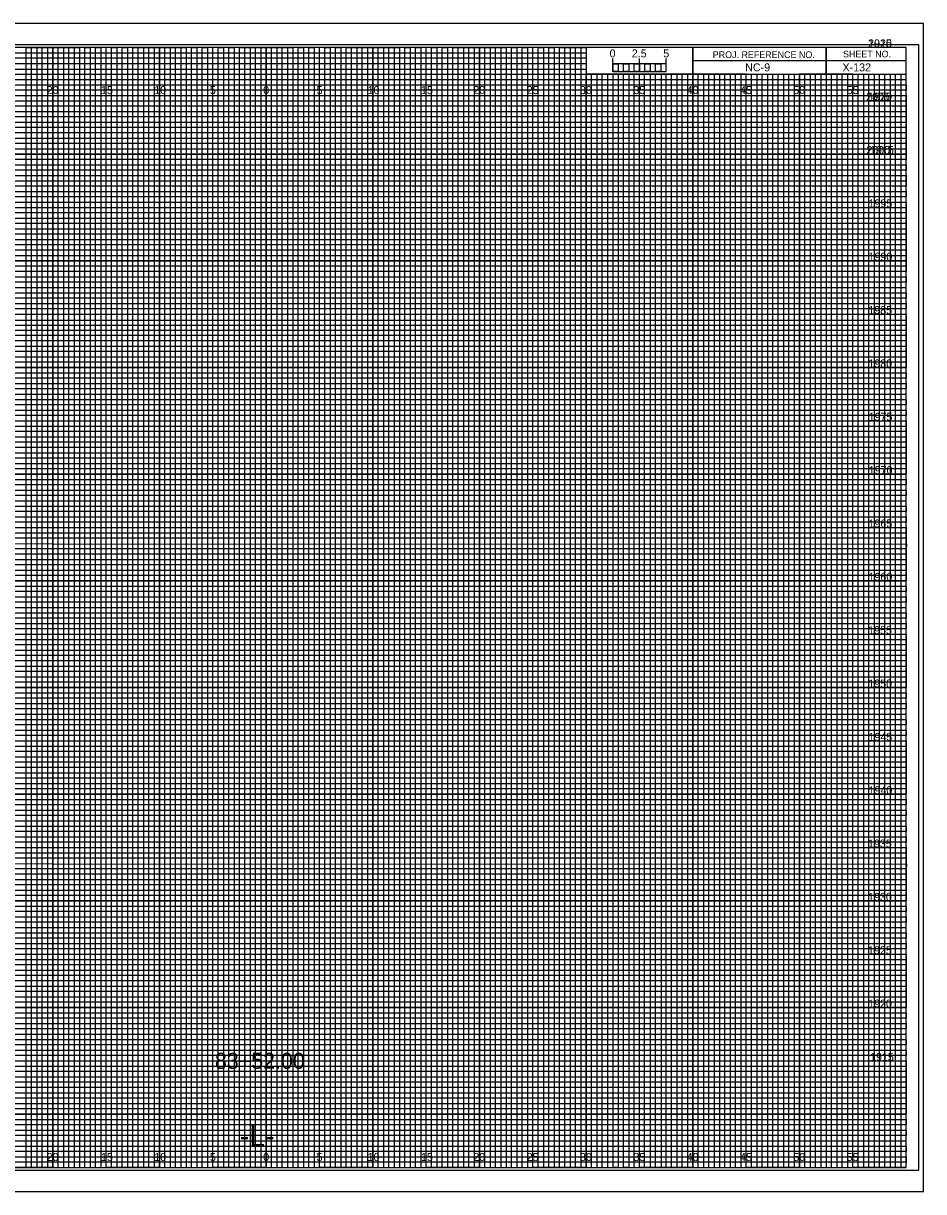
# Model space of a CAD drawing. Extents: x -8289 to 162, y -2 to 23207.
# Drawn here: x 77.2 to 161.7, y 14297.8 to 14407.2 of the extents above; entities that cross this region are included whole.
import ezdxf

# ---------------------------------------------------------------- set-up
doc = ezdxf.new("R2010")
doc.units = 0
for name, color, linetype in [('Prop XS Alignment Label', 7, 'Continuous'), ('Prop XS Bar Scale Labels', 7, 'Continuous'), ('Prop XS Elevation Labels', 7, 'Continuous'), ('Prop XS Offset Labels', 7, 'Continuous'), ('Prop XS Project Number', 7, 'Continuous'), ('Prop XS Sheet Number', 7, 'Continuous'), ('Prop XS Station Labels', 7, 'Continuous'), ('Sheet Cross Section CELL', 7, 'Continuous'), ('Sheet Cross Section Grid Major CELL', 7, 'Continuous'), ('Sheet Cross Section Grid Middle CELL', 7, 'Continuous'), ('Sheet Cross Section Grid Minor 1 CELL', 7, 'Continuous'), ('Sheet Cross Section Grid Minor 2 CELL', 7, 'Continuous'), ('Sheet Cross Section Scale CELL', 7, 'Continuous'), ('Sheet Cutting Line CELL', 7, 'Continuous'), ('Sheet DOT Grid CELL', 7, 'Continuous'), ('Sheet Plot Border Inside CELL', 7, 'Continuous'), ('Sheet Plot Border Outside CELL', 7, 'Continuous')]:
    doc.layers.add(name, color=color, linetype=linetype)

msp = doc.modelspace()

# ---------------------------------------------------------------- linework, layer by layer
at = {"layer": 'Sheet Cross Section CELL'}
for p, q in [((152.5, 14405), (152.5, 14402.5)), ((152.5, 14402.5), (152.5, 14405)), ((160, 14403.75), (140, 14403.75)), ((140, 14403.75), (140, 14402.5)), ((140, 14402.5), (160, 14402.5))]:
    msp.add_line(p, q, dxfattribs=at)
for points in [[(160, 14405), (0, 14405), (0, 14300), (160, 14300)], [(140, 14405), (130, 14405), (130, 14402.51), (140, 14402.51)], [(160, 14405), (140, 14405), (140, 14402.5), (160, 14402.5)]]:
    msp.add_lwpolyline(points, close=True, dxfattribs=at)
at = {"layer": 'Sheet Cross Section Grid Major CELL'}
for p, q in [((85, 14405), (80, 14405)), ((80, 14405), (80, 14300)), ((85, 14300), (85, 14405)), ((95, 14405), (90, 14405)), ((90, 14405), (90, 14300)), ((95, 14300), (95, 14405)), ((105, 14405), (100, 14405)), ((100, 14405), (100, 14300)), ((105, 14300), (105, 14405)), ((115, 14405), (110, 14405)), ((110, 14405), (110, 14300)), ((115, 14300), (115, 14405)), ((125, 14405), (120, 14405)), ((120, 14405), (120, 14300)), ((125, 14300), (125, 14405)), ((130, 14405), (130, 14300)), ((135, 14300), (135, 14402.5)), ((145, 14402.5), (140, 14402.5)), ((140, 14402.5), (140, 14300)), ((145, 14300), (145, 14402.5)), ((155, 14402.5), (150, 14402.5)), ((150, 14402.5), (150, 14300)), ((155, 14300), (155, 14402.5)), ((80, 14300), (75, 14300)), ((90, 14300), (85, 14300)), ((100, 14300), (95, 14300)), ((110, 14300), (105, 14300)), ((120, 14300), (115, 14300)), ((130, 14300), (125, 14300)), ((140, 14300), (135, 14300)), ((150, 14300), (145, 14300)), ((160, 14300), (155, 14300)), ((160, 14300), (160, 14300))]:
    msp.add_line(p, q, dxfattribs=at)
for points in [[(0, 14400), (160, 14400), (160, 14395), (0, 14395)], [(0, 14390), (160, 14390), (160, 14385), (0, 14385)], [(0, 14380), (160, 14380), (160, 14375), (0, 14375)], [(0, 14370), (160, 14370), (160, 14365), (0, 14365)], [(0, 14360), (160, 14360), (160, 14355), (0, 14355)], [(0, 14350), (160, 14350), (160, 14345), (0, 14345)], [(0, 14340), (160, 14340), (160, 14335), (0, 14335)], [(0, 14330), (160, 14330), (160, 14325), (0, 14325)], [(0, 14320), (160, 14320), (160, 14315), (0, 14315)], [(0, 14310), (160, 14310), (160, 14305), (0, 14305)]]:
    msp.add_lwpolyline(points, dxfattribs=at)
at = {"layer": 'Sheet Cross Section Grid Middle CELL'}
for points in [[(72.5, 14300), (77.5, 14300), (77.5, 14405), (82.5, 14405), (82.5, 14300), (87.5, 14300), (87.5, 14405), (92.5, 14405), (92.5, 14300), (97.5, 14300), (97.5, 14405), (102.5, 14405), (102.5, 14300), (107.5, 14300), (107.5, 14405), (112.5, 14405), (112.5, 14300), (117.5, 14300), (117.5, 14405), (122.5, 14405), (122.5, 14300), (127.5, 14300), (127.5, 14405), (129.97, 14405), (130, 14405), (130, 14402.5), (132.5, 14402.5), (132.5, 14300), (137.5, 14300), (137.5, 14402.5), (142.5, 14402.5), (142.5, 14300), (147.5, 14300), (147.5, 14402.5), (152.5, 14402.5), (152.5, 14300), (157.5, 14300), (157.5, 14402.5)], [(0, 14402.5), (137.5, 14402.5)], [(0, 14392.5), (160, 14392.5), (160, 14397.5), (0, 14397.5)], [(0, 14382.5), (160, 14382.5), (160, 14387.5), (0, 14387.5)], [(0, 14372.5), (160, 14372.5), (160, 14377.5), (0, 14377.5)], [(0, 14362.5), (160, 14362.5), (160, 14367.5), (0, 14367.5)], [(0, 14352.5), (160, 14352.5), (160, 14357.5), (0, 14357.5)], [(0, 14342.5), (160, 14342.5), (160, 14347.5), (0, 14347.5)], [(0, 14332.5), (160, 14332.5), (160, 14337.5), (0, 14337.5)], [(0, 14322.5), (160, 14322.5), (160, 14327.5), (0, 14327.5)], [(0, 14312.5), (160, 14312.5), (160, 14317.5), (0, 14317.5)], [(0, 14302.5), (160, 14302.5), (160, 14307.5), (0, 14307.5)]]:
    msp.add_lwpolyline(points, dxfattribs=at)
at = {"layer": 'Sheet Cross Section Grid Minor 1 CELL'}
for p, q in [((0, 14404.5), (130, 14404.5)), ((130, 14403.99), (0, 14403.99)), ((130, 14404.5), (130, 14403.99)), ((0, 14403.5), (130, 14403.5)), ((130, 14402.94), (0, 14402.94)), ((130, 14403.5), (130, 14402.94)), ((0, 14402), (160, 14402))]:
    msp.add_line(p, q, dxfattribs=at)
for points in [[(0, 14401.5), (135, 14401.5), (160, 14401.5), (160, 14401), (0, 14401)], [(0, 14400.5), (160, 14400.5), (160, 14399.5), (0, 14399.5)], [(0, 14399), (160, 14399), (160, 14398.5), (0, 14398.49)], [(0, 14398), (160, 14398), (160, 14397), (0, 14397)], [(0, 14396.5), (160, 14396.5), (160, 14396), (0, 14396)], [(0, 14395.5), (160, 14395.5), (160, 14394.5), (0, 14394.5)], [(0, 14394), (160, 14394), (160, 14393.5), (0, 14393.5)], [(0, 14393), (160, 14393), (160, 14392), (0, 14392)], [(0, 14391.5), (160, 14391.5), (160, 14391), (0, 14391)], [(0, 14390.5), (160, 14390.5), (160, 14389.5), (0, 14389.5)], [(0, 14389), (160, 14389), (160, 14388.5), (0, 14388.5)], [(0, 14388), (160, 14388), (160, 14386.98), (160, 14386.5), (160, 14386), (0, 14386)], [(0, 14387), (160, 14387), (160, 14386.5), (0, 14386.5)], [(0, 14385.5), (160, 14385.5), (160, 14384.5), (0, 14384.51)], [(0, 14384.51), (160, 14384.5), (160, 14384), (0, 14384)], [(0, 14383.5), (160, 14383.5), (160, 14383), (0, 14383)], [(0, 14382), (160, 14382), (160, 14381.5), (0, 14381.5)], [(0, 14381), (160, 14381), (160, 14380.5), (0, 14380.5)], [(-0.04, 14379.44), (160, 14379.44), (160, 14378.94), (-0.04, 14378.94)], [(0, 14378.5), (160, 14378.5), (160, 14378), (0, 14378)], [(0, 14377), (160, 14377), (160, 14376.5), (0, 14376.5)], [(0, 14376), (160, 14376), (160, 14375.5), (0, 14375.5)], [(0, 14374.5), (160, 14374.5), (160, 14374), (0, 14374)], [(0, 14373.5), (160, 14373.5), (160, 14373), (0, 14373)], [(0, 14372), (160, 14372), (160, 14371.5), (0, 14371.5)], [(0, 14371), (160, 14371), (160, 14370.5), (0, 14370.5)], [(0, 14369.5), (160, 14369.5), (160, 14368.99), (0, 14369)], [(0, 14368.5), (160, 14368.5), (160, 14368), (0, 14368)], [(0, 14367), (160, 14367), (160, 14366.5), (0, 14366.5)], [(0, 14366), (160, 14366), (160, 14365.5), (0, 14365.5)], [(0, 14364.5), (160, 14364.5), (160, 14364), (0, 14364)], [(0, 14363.5), (160, 14363.5), (160, 14363), (0, 14363)], [(0, 14362), (160, 14362), (160, 14361.5), (0, 14361.5)], [(0, 14361), (160, 14361), (160, 14360.5), (0, 14360.5)], [(0, 14359.5), (160, 14359.5), (160, 14359), (0, 14359)], [(0, 14358.5), (160.03, 14358.45), (160, 14358), (0, 14358)], [(0, 14357), (160, 14357), (160, 14356.5), (0, 14356.5)], [(0, 14356), (160, 14356), (160, 14355.5), (0, 14355.5)], [(0, 14354.5), (160, 14354.5), (160, 14354), (0, 14354)], [(0, 14353.5), (160, 14353.5), (160, 14353), (0, 14353)], [(0, 14352), (160, 14352), (160, 14351.5), (0, 14351.5)], [(0, 14351), (160, 14351), (160, 14350.5), (0, 14350.5)], [(0, 14349.5), (160, 14349.5), (160, 14349), (0, 14349)], [(0, 14348.5), (160, 14348.5), (160, 14348), (0, 14348)], [(0, 14347), (160, 14347), (160, 14346.5), (0, 14346.5)], [(0, 14346), (160, 14346), (160, 14345.5), (0, 14345.5)], [(0, 14344.5), (160, 14344.5), (160, 14344), (0, 14344)], [(0, 14343.5), (160, 14343.5), (160, 14343), (0, 14343)], [(0, 14342), (160, 14342), (160, 14341.5), (0, 14341.5)], [(0, 14341), (160, 14341), (160, 14340.5), (0, 14340.5)], [(0, 14339.5), (160, 14339.5), (160, 14338.99), (0, 14339)], [(0, 14338.5), (160, 14338.5), (160, 14338), (0, 14338)], [(0, 14337), (160, 14337), (160, 14336.5), (0, 14336.5)], [(0, 14336), (160, 14336), (160, 14335.5), (0, 14335.5)], [(0, 14334.5), (160, 14334.5), (160, 14334), (0, 14334)], [(0, 14333.5), (160, 14333.5), (160, 14333), (0, 14333)], [(0, 14332), (160, 14332), (160, 14331.5), (0, 14331.5)], [(0, 14331), (160, 14331), (160, 14330.5), (0, 14330.5)], [(0, 14329.5), (160, 14329.5), (160, 14329), (0, 14329)], [(0, 14328.5), (160.03, 14328.45), (160, 14328), (0, 14328)], [(0, 14327), (160, 14327), (160, 14326.5), (0, 14326.5)], [(0, 14326), (160, 14326), (160, 14325.5), (0, 14325.5)], [(0, 14324.5), (160, 14324.5), (160, 14324), (0, 14324)], [(0, 14323.5), (160, 14323.5), (160, 14323), (0, 14323)], [(0, 14322), (160, 14322), (160, 14321.5), (0, 14321.5)], [(0, 14321), (160, 14321), (160, 14320.5), (0, 14320.5)], [(0, 14319.5), (160, 14319.5), (160, 14319), (0, 14319)], [(0, 14318.5), (160, 14318.5), (160, 14318), (0, 14318)], [(0, 14317), (160, 14317), (160, 14316.5), (0, 14316.5)], [(0, 14316), (160, 14316), (160, 14315.5), (0, 14315.5)], [(0, 14314.5), (160, 14314.5), (160, 14314), (0, 14314)], [(0, 14313.5), (160, 14313.5), (160, 14313), (0, 14313)], [(0, 14312), (160, 14312), (160, 14311.5), (0, 14311.5)], [(0, 14311), (160, 14311), (160, 14310.5), (0, 14310.5)], [(0, 14309.5), (160, 14309.5), (160, 14309), (0, 14309)], [(0, 14308.5), (160, 14308.5), (160, 14308), (0, 14308)], [(0, 14307), (160, 14307), (160, 14306.5), (0, 14306.5)], [(0, 14306), (160, 14306), (160, 14305.5), (0, 14305.5)], [(0, 14304.5), (160, 14304.5), (160, 14304), (0, 14304)], [(0, 14303.5), (160, 14303.5), (160, 14303), (0, 14303)], [(0, 14302), (160, 14302), (160, 14301.5), (0, 14301.5)], [(0, 14301), (160, 14301), (160, 14300.5), (0, 14300.5)]]:
    msp.add_lwpolyline(points, dxfattribs=at)
at = {"layer": 'Sheet Cross Section Grid Minor 2 CELL'}
for p, q in [((133.5, 14402.5), (133, 14402.5)), ((133, 14402.5), (133, 14300)), ((133.5, 14300), (133.5, 14402.5)), ((134.5, 14402.5), (134, 14402.5)), ((134, 14402.5), (134, 14300)), ((134.5, 14300), (134.5, 14402.5)), ((133, 14300), (132.5, 14300)), ((134, 14300), (133.5, 14300))]:
    msp.add_line(p, q, dxfattribs=at)
for points in [[(77.5, 14300), (78, 14300), (78, 14405), (78.5, 14405), (78.5, 14300)], [(78.5, 14300), (79, 14300), (79, 14405), (79.5, 14405), (79.5, 14300)], [(80, 14300), (80.5, 14300), (80.5, 14405), (81, 14405), (81, 14300)], [(81, 14300), (81.5, 14300), (81.5, 14405), (82, 14405), (82, 14300)], [(82.5, 14300), (83, 14300), (83, 14405), (83.5, 14405), (83.5, 14300)], [(83.5, 14300), (84, 14300), (84, 14405), (84.5, 14405), (84.5, 14300)], [(85, 14300), (85.5, 14300), (85.5, 14405), (86, 14405), (86, 14300)], [(86, 14300), (86.5, 14300), (86.5, 14405), (87, 14405), (87, 14300)], [(87.5, 14300), (88, 14300), (88, 14405), (88.5, 14405), (88.5, 14300)], [(88.5, 14300), (89, 14300), (89, 14405), (89.5, 14405), (89.5, 14300)], [(90, 14300), (90.5, 14300), (90.5, 14405), (91, 14405), (91, 14300)], [(91, 14300), (91.5, 14300), (91.5, 14405), (92, 14405), (92, 14300)], [(92.5, 14300), (93, 14300), (93, 14405), (93.5, 14405), (93.5, 14300)], [(93.5, 14300), (94, 14300), (94, 14405), (94.5, 14405), (94.5, 14300)], [(95, 14300), (95.5, 14300), (95.5, 14405), (96, 14405), (96, 14300)], [(96, 14300), (96.5, 14300), (96.5, 14405), (97, 14405), (97, 14300)], [(97.5, 14300), (98, 14300), (98, 14405), (98.5, 14405), (98.5, 14300)], [(98.5, 14300), (99, 14300), (99, 14405), (99.5, 14405), (99.5, 14300)], [(100, 14300), (100.5, 14300), (100.5, 14405), (101, 14405), (101, 14300)], [(101, 14300), (101.5, 14300), (101.5, 14405), (102, 14405), (102, 14300)], [(102.5, 14300), (103, 14300), (103, 14405), (103.5, 14405), (103.5, 14300)], [(103.5, 14300), (104, 14300), (104, 14405), (104.5, 14405), (104.5, 14300)], [(105, 14300), (105.5, 14300), (105.5, 14405), (106, 14405), (106, 14300)], [(106, 14300), (106.5, 14300), (106.5, 14405), (107, 14405), (107, 14300)], [(107.5, 14300), (108, 14300), (108, 14405), (108.5, 14405), (108.5, 14300)], [(108.5, 14300), (109, 14300), (109, 14405), (109.5, 14405), (109.5, 14300)], [(110, 14300), (110.5, 14300), (110.5, 14405), (111, 14405), (111, 14300)], [(111, 14300), (111.5, 14300), (111.5, 14405), (112, 14405), (112, 14300)], [(112.5, 14300), (113, 14300), (113, 14405), (113.5, 14405), (113.5, 14300)], [(113.5, 14300), (114, 14300), (114, 14405), (114.5, 14405), (114.5, 14300)], [(115, 14300), (115.5, 14300), (115.5, 14405), (116, 14405), (116, 14300)], [(116, 14300), (116.5, 14300), (116.5, 14405), (117, 14405), (117, 14300)], [(117.5, 14300), (118, 14300), (118, 14405), (118.5, 14405), (118.5, 14300)], [(118.5, 14300), (119, 14300), (119, 14405), (119.5, 14405), (119.5, 14300)], [(120, 14300), (120.5, 14300), (120.5, 14405), (121, 14405), (121, 14300)], [(121, 14300), (121.5, 14300), (121.5, 14405), (122, 14405), (122, 14300)], [(122.5, 14300), (123, 14300), (123, 14405), (123.5, 14405), (123.5, 14300)], [(123.5, 14300), (124, 14300), (124, 14405), (124.5, 14405), (124.5, 14300)], [(125, 14300), (125.5, 14300), (125.5, 14405), (126, 14405), (126, 14300)], [(126, 14300), (126.5, 14300), (126.5, 14405), (127, 14405), (127, 14300)], [(127.5, 14300), (128, 14300), (128, 14405), (128.5, 14405), (128.5, 14300)], [(128.5, 14300), (129, 14300), (129, 14405), (129.5, 14405), (129.5, 14300)], [(130, 14300), (130.5, 14300), (130.5, 14402.5), (131.01, 14402.5), (131.01, 14300)], [(131, 14300), (131.5, 14300), (131.5, 14402.5), (132, 14402.5), (132, 14300)], [(135, 14300), (135.49, 14300), (135.49, 14402.5), (136, 14402.5), (136, 14300)], [(136, 14300), (136.5, 14300), (136.5, 14402.5), (137.03, 14402.5), (137.03, 14300)], [(137.5, 14300), (138, 14300), (138, 14402.5), (138.5, 14402.5), (138.5, 14300)], [(138.5, 14300), (139, 14300), (139, 14402.5), (139.5, 14402.5), (139.5, 14300)], [(140, 14300), (140.5, 14300), (140.5, 14402.5), (141, 14402.5), (141, 14300)], [(141, 14300), (141.5, 14300), (141.5, 14402.5), (142, 14402.5), (142, 14300)], [(142.5, 14300), (143, 14300), (143, 14402.5), (143.5, 14402.5), (143.5, 14300)], [(143.5, 14300), (144, 14300), (144, 14402.5), (144.5, 14402.5), (144.5, 14300)], [(145, 14300), (145.5, 14300), (145.5, 14402.5), (146, 14402.5), (146, 14300)], [(146, 14300), (146.5, 14300), (146.5, 14402.5), (147, 14402.5), (147, 14300)], [(147.5, 14300), (148, 14300), (148, 14402.5), (148.5, 14402.5), (148.5, 14300)], [(148.5, 14300), (149, 14300), (149, 14402.5), (149.5, 14402.5), (149.5, 14300)], [(150, 14300), (150.5, 14300), (150.5, 14402.5), (151, 14402.5), (151, 14300)], [(151, 14300), (151.5, 14300), (151.5, 14402.5), (152, 14402.5), (152, 14300)], [(152.5, 14300), (153, 14300), (153, 14402.5), (153.5, 14402.5), (153.5, 14300)], [(153.5, 14300), (154, 14300), (154, 14402.5), (154.5, 14402.5), (154.5, 14300)], [(155, 14300), (155.5, 14300), (155.5, 14402.5), (156, 14402.5), (156, 14300)], [(156, 14300), (156.5, 14300), (156.5, 14402.5), (157, 14402.5), (157, 14300)], [(157.5, 14300), (158, 14300), (158, 14402.5), (158.5, 14402.5), (158.5, 14300)], [(158.5, 14300), (159, 14300), (159, 14402.5), (159.5, 14402.5), (159.5, 14300)]]:
    msp.add_lwpolyline(points, dxfattribs=at)
at = {"layer": 'Sheet Cross Section Scale CELL'}
for p, q in [((132.5, 14402.75), (132.5, 14403.95)), ((132.5, 14403.45), (132.5, 14403.95)), ((135, 14402.75), (135, 14403.95)), ((137.5, 14402.75), (137.5, 14403.95)), ((137.5, 14403.45), (137.5, 14403.95))]:
    msp.add_line(p, q, dxfattribs=at)
for points in [[(137.5, 14403.45), (132.5, 14403.45), (132.5, 14402.75), (137.5, 14402.75)], [(132.5, 14403.45), (133, 14403.45), (133, 14402.75), (132.5, 14402.75)], [(133.5, 14403.45), (134, 14403.45), (134, 14402.75), (133.5, 14402.75)], [(134.5, 14403.45), (135, 14403.45), (135, 14402.75), (134.5, 14402.75)], [(135.5, 14403.45), (136, 14403.45), (136, 14402.75), (135.5, 14402.75)], [(136.5, 14403.45), (137, 14403.45), (137, 14402.75), (136.5, 14402.75)]]:
    msp.add_lwpolyline(points, close=True, dxfattribs=at)
at = {"layer": 'Sheet Cutting Line CELL'}
for p, q in [((161.65, 14407.25), (-6.7, 14407.25)), ((-6.7, 14297.75), (161.65, 14297.75))]:
    msp.add_line(p, q, dxfattribs=at)
at = {"layer": 'Sheet DOT Grid CELL'}
for p, q in [((80, 14300), (80, 14405)), ((85, 14300), (85, 14405)), ((90, 14300), (90, 14405)), ((95, 14300), (95, 14405)), ((100, 14300), (100, 14405)), ((105, 14300), (105, 14405)), ((110, 14300), (110, 14405)), ((115, 14300), (115, 14405)), ((120, 14300), (120, 14405)), ((125, 14300), (125, 14405)), ((130, 14300), (130, 14402.34)), ((135, 14300), (135, 14402.34)), ((140, 14300), (140, 14402.34)), ((145, 14300), (145, 14402.34)), ((150, 14300), (150, 14402.34)), ((155, 14300), (155, 14402.34)), ((0, 14400), (160, 14400)), ((0, 14395), (160, 14395)), ((0, 14390), (160, 14390)), ((0, 14385), (160, 14385)), ((0, 14380), (160, 14380)), ((0, 14375), (160, 14375)), ((0, 14370), (160, 14370)), ((0, 14365), (160, 14365)), ((0, 14360), (160, 14360)), ((0, 14355), (160, 14355)), ((0, 14350), (160, 14350)), ((0, 14345), (160, 14345)), ((0, 14340), (160, 14340)), ((0, 14335), (160, 14335)), ((0, 14330), (160, 14330)), ((0, 14325), (160, 14325)), ((0, 14320), (160, 14320)), ((0, 14315), (160, 14315)), ((0, 14310), (160, 14310)), ((0, 14305), (160, 14305))]:
    msp.add_line(p, q, dxfattribs=at)
at = {"layer": 'Sheet Plot Border Inside CELL'}
msp.add_lwpolyline([(-5.4, 14299.75), (161.2, 14299.75), (161.2, 14405.25), (-5.4, 14405.25)], close=True, dxfattribs=at)
at = {"layer": 'Sheet Plot Border Outside CELL'}
msp.add_lwpolyline([(-6.7, 14297.75), (161.65, 14297.75), (161.65, 14407.25), (-6.7, 14407.25)], close=True, dxfattribs=at)

# ---------------------------------------------------------------- texts
at = {"layer": 'Prop XS Alignment Label'}
msp.add_text('-L-', height=2, dxfattribs=at).set_placement((97.53, 14302))
at = {"layer": 'Prop XS Bar Scale Labels'}
for s, p in [('2.5', (134.29, 14404.06)), ('5', (137.24, 14404.06))]:
    msp.add_text(s, height=0.75, dxfattribs=at).set_placement(p)
at = {"layer": 'Prop XS Elevation Labels'}
for s, p in [('2010', (156.44, 14405)), ('1925', (156.44, 14405)), ('2005', (156.26, 14400)), ('1920', (156.45, 14400)), ('2000', (156.27, 14395)), ('1915', (156.63, 14395)), ('1995', (156.48, 14390)), ('1990', (156.48, 14385)), ('1985', (156.46, 14380)), ('1980', (156.47, 14375)), ('1975', (156.49, 14370)), ('1970', (156.5, 14365)), ('1965', (156.48, 14360)), ('1960', (156.48, 14355)), ('1955', (156.45, 14350)), ('1950', (156.46, 14345)), ('1945', (156.48, 14340)), ('1940', (156.48, 14335)), ('1935', (156.43, 14330)), ('1930', (156.44, 14325)), ('1925', (156.44, 14320)), ('1920', (156.45, 14315)), ('1915', (156.63, 14310))]:
    msp.add_text(s, height=0.75, dxfattribs=at).set_placement(p)
at = {"layer": 'Prop XS Offset Labels'}
for s, p in [('20', (79.43, 14400.62)), ('15', (84.53, 14400.62)), ('10', (89.52, 14400.62)), ('5', (94.74, 14400.62)), ('0', (99.73, 14400.62)), ('0', (99.73, 14400.62)), ('5', (104.74, 14400.62)), ('10', (109.52, 14400.62)), ('15', (114.53, 14400.62)), ('20', (119.43, 14400.62)), ('25', (124.44, 14400.62)), ('30', (129.43, 14400.62)), ('35', (134.44, 14400.62)), ('40', (139.43, 14400.62)), ('45', (144.44, 14400.62)), ('50', (149.43, 14400.62)), ('55', (154.44, 14400.62)), ('20', (79.43, 14300.62)), ('15', (84.53, 14300.62)), ('10', (89.52, 14300.62)), ('5', (94.74, 14300.62)), ('0', (99.73, 14300.62)), ('0', (99.73, 14300.62)), ('5', (104.74, 14300.62)), ('10', (109.52, 14300.62)), ('15', (114.53, 14300.62)), ('20', (119.43, 14300.62)), ('25', (124.44, 14300.62)), ('30', (129.43, 14300.62)), ('35', (134.44, 14300.62)), ('40', (139.43, 14300.62)), ('45', (144.44, 14300.62)), ('50', (149.43, 14300.62)), ('55', (154.44, 14300.62))]:
    msp.add_text(s, height=0.75, dxfattribs=at).set_placement(p)
at = {"layer": 'Prop XS Project Number'}
msp.add_text('NC-9', height=0.75, dxfattribs=at).set_placement((144.92, 14402.75))
at = {"layer": 'Prop XS Sheet Number'}
msp.add_text('X-132', height=0.75, dxfattribs=at).set_placement((154.04, 14402.75))
at = {"layer": 'Prop XS Station Labels'}
msp.add_text('83+52.00', height=1.5, dxfattribs=at).set_placement((95.21, 14309.26))
at = {"layer": 'Sheet Cross Section CELL'}
for s, p in [('PROJ. REFERENCE NO.', (141.88, 14404)), ('SHEET NO.', (154.09, 14404.06))]:
    msp.add_text(s, height=0.625, dxfattribs=at).set_placement(p)
at = {"layer": 'Sheet Cross Section Scale CELL'}
msp.add_text('0', height=0.75, dxfattribs=at).set_placement((132.21, 14404.06))

doc.saveas('drawing.dxf')
